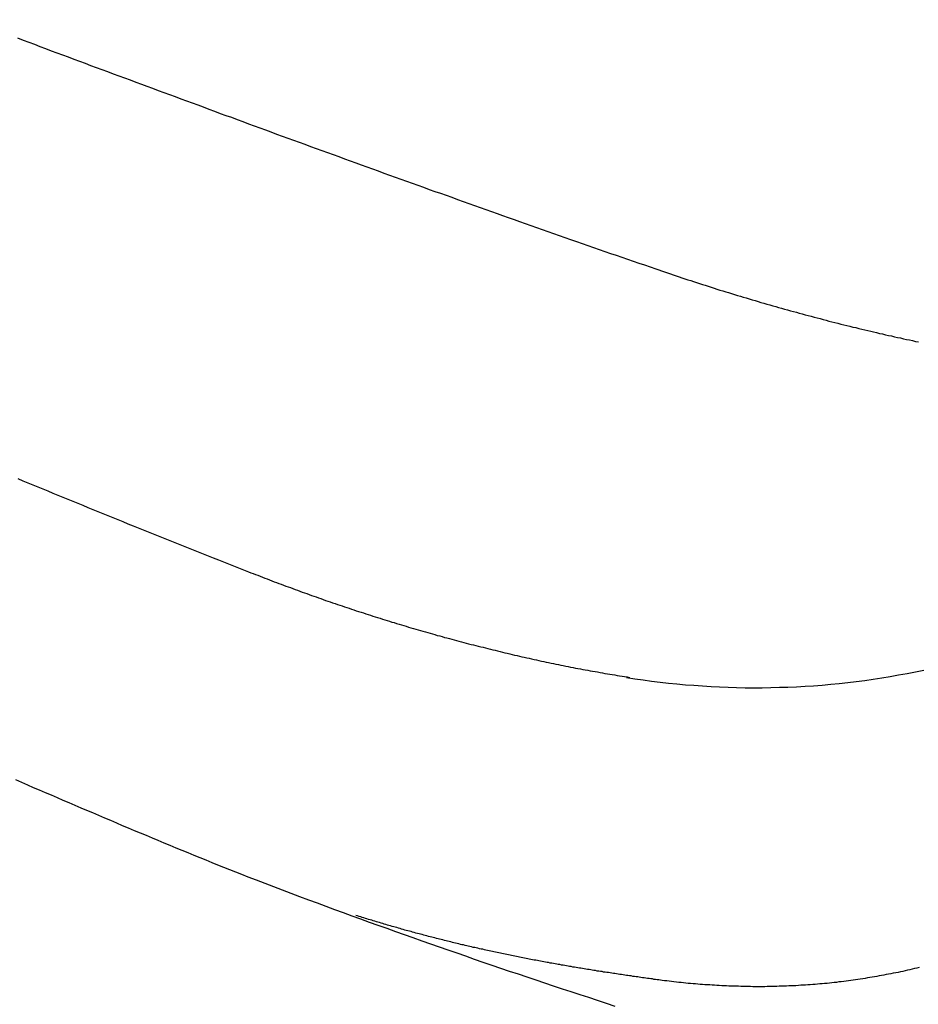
# Model space of a CAD drawing. Header units: millimetres. Extents: x -604189 to 881711, y -381903 to -7297.
# Tile 889 of 1056: x -558601 to -558556, y -165594 to -165544. Entities that reach past the tile are written whole.
import ezdxf

# ---------------------------------------------------------------- set-up
doc = ezdxf.new("R2010")
doc.units = ezdxf.units.MM
doc.header["$LTSCALE"] = 100
doc.linetypes.add('0.5_0.5', pattern=[1, 0.5, -0.5])
doc.linetypes.add('ACAD_ISO04W100', pattern=[30.5, 24, -3, 0.5, -3])
doc.layers.get('Defpoints').update_dxf_attribs({"color": 30})
doc.layers.add('OPIS', color=7, linetype='Continuous')
doc.layers.add('strop osie', color=80, linetype='ACAD_ISO04W100', lineweight=5)
doc.styles.get("Standard").update_dxf_attribs({"font": 'romans.shx', "width": 0.5})
doc.dimstyles.new('1 50', dxfattribs={"dimtxt": 150, "dimasz": 80, "dimexe": 1, "dimexo": 1, "dimgap": 20, "dimtad": 1, "dimdec": 0, "dimlfac": 0.1, "dimtxsty": 'Standard', "dimblk": 'ARCHTICK', "dimcen": 200, "dimclrd": 2, "dimadec": 1, "dimazin": 0, "dimtfac": 1, "dimtdec": 0, "dimtmove": 0, "dimatfit": 3, "dimldrblk": 'ARCHTICK', "dimfxl": 120, "dimfxlon": 1, "dimtfill": 1, "dimarcsym": 0})

# ---------------------------------------------------------------- blocks, each defined once
blk = doc.blocks.new('_ArchTick')
at = {"layer": 'strop osie', "color": 0, "const_width": 0.15}
blk.add_lwpolyline([(-0.5, -0.5), (0.5, 0.5)], dxfattribs=at)
blk = doc.blocks.new('*D3294')
at = {"layer": 'Defpoints', "color": 0, "linetype": 'ByBlock', "lineweight": 5, "transparency": 16777216}
for p in [(-595783.126, -159420.303), (-593748.924, -159420.303), (-552118.935, -179940.303)]:
    blk.add_point(p, dxfattribs=at)
at = {"layer": 'OPIS', "color": 0, "linetype": 'Continuous', "lineweight": -2, "transparency": 16777216}
for p, q in [((-595723.126, -159420.303), (-595784.126, -159420.303)), ((-595723.126, -179940.303), (-595784.126, -179940.303))]:
    blk.add_line(p, q, dxfattribs=at)
at = {"layer": 'OPIS', "color": 2, "lineweight": -2, "transparency": 16777216}
blk.add_line((-595783.126, -179940.303), (-595783.126, -159420.303), dxfattribs=at)
at = {"layer": 'OPIS', "color": 2, "linetype": 'ByBlock', "lineweight": -2, "transparency": 16777216, "xscale": 80, "yscale": 80, "zscale": 80}
for p, rotation in [((-595783.126, -159420.303), 90), ((-595783.126, -179940.303), 270)]:
    blk.add_blockref('_ArchTick', p, dxfattribs=dict(at, rotation=rotation))
at = {"layer": 'OPIS', "color": 0, "linetype": 'ByBlock', "lineweight": 13, "transparency": 16777216, "insert": (-595878.126, -169680.303), "char_height": 150, "attachment_point": 5, "rotation": 90, "bg_fill": 3, "box_fill_scale": 1.1, "bg_fill_color": 256, "bg_fill_true_color": 13158600, "bg_fill_transparency": 0}
blk.add_mtext('2052', dxfattribs=at)

msp = doc.modelspace()

# ---------------------------------------------------------------- hatches: boundary and pattern name
at = {"layer": 'OPIS', "linetype": 'ByBlock', "lineweight": 15}
h = msp.add_hatch(dxfattribs=at)
h.set_pattern_fill('ANSI37', color=0, scale=80, angle=45)
h.set_pattern_definition([(90, (-306927.96, 32475.8), (-254, 0), []), (180, (-306927.96, 32475.8), (-3e-14, -254), [])])
h.paths.add_polyline_path([(-559745.616, -168470.303), (-559845.616, -168470.303), (-559845.616, -168410.303), (-559745.616, -168410.303), (-559745.616, -168350.303), (-560845.616, -168350.303), (-560845.616, -168410.303), (-560745.616, -168410.303), (-560745.616, -168470.303, 0.267949), (-560295.616, -169249.726), (-560295.616, -169481.184, -0.414214), (-559952.679, -169824.121, -1), (-560638.553, -169824.121, -0.414214), (-560295.616, -169481.184), (-560295.616, -169249.726, -0.267949), (-560745.616, -168470.303), (-560845.616, -168470.303), (-560845.616, -168350.303), (-561118.924, -168350.303), (-561118.924, -172095.291), (-559553.922, -172095.29), (-559553.924, -168350.303), (-559745.616, -168350.303)])
h.paths.add_polyline_path([(-560989.238, -171970.288), (-560989.238, -171369.43), (-560514.238, -171369.43, -0.414232), (-560506.238, -171377.43), (-560506.238, -171961.436, -0.403374), (-560513.94, -171969.43), (-560989.238, -171969.43), (-560998.924, -171970.288)], flags=16)
h.paths.add_polyline_path([(-560569.238, -171447.43), (-560569.238, -171891.43, -0.414209), (-560619.237, -171941.43), (-560824.236, -171941.432, -0.414225), (-560874.238, -171891.432), (-560874.238, -171447.432, -0.414209), (-560824.238, -171397.432), (-560619.238, -171397.43, -0.414216)], flags=0)
h.paths.add_polyline_path([(-560754.738, -171692.272), (-560768.264, -171689.534), (-560778.52, -171674.091), (-560777.58, -171669.433), (-560791.338, -171669.433), (-560788.513, -171683.421), (-560780.618, -171695.311), (-560768.728, -171703.206), (-560754.738, -171706.031)], flags=0)
h.paths.add_polyline_path([(-560926.538, -171669.432), (-560944.038, -171669.432), (-560944.038, -171669.432), (-560938.912, -171681.806), (-560926.538, -171686.932)], flags=0)
h.paths.add_polyline_path([(-559553.926, -164304.92), (-559553.926, -164080.303), (-560998.924, -164080.303), (-560998.924, -164130.303), (-561051.758, -164130.303), (-561051.758, -164230.303), (-561112.409, -164230.303), (-561118.259, -165128.236), (-561111.758, -165130.303), (-561051.758, -165130.303), (-561051.758, -165230.303), (-560998.924, -165230.303), (-560998.924, -165930.303), (-560968.924, -165930.303), (-559691.758, -165930.303), (-559691.758, -166884.924, -0.259771), (-560368.468, -166480.303), (-560576.781, -166480.303, -0.694758), (-561118.924, -166682.141), (-561118.924, -167150.303), (-559553.924, -167150.303), (-559553.925, -165742.585, -0.501722), (-560517.887, -165023.753, -0.501722)])
h.paths.add_polyline_path([(-561051.758, -166930.303), (-561051.758, -167030.303), (-561111.758, -167030.303), (-561111.758, -166930.303)], flags=16)
h.paths.add_polyline_path([(-559553.926, -164304.92, 0.501722), (-560517.887, -165023.753, 0.501722), (-559553.925, -165742.585)], flags=17)
h.paths.add_polyline_path([(-559017.887, -165023.753, 0.331805), (-559553.926, -164304.92), (-559553.925, -165742.585, 0.331804)], flags=17)
h.paths.add_polyline_path([(-558393.92, -165930.303), (-559553.925, -165930.303), (-559553.924, -167030.303), (-558393.92, -167030.303)])
edge = h.paths.add_edge_path(flags=16)
edge.add_ellipse((-558869.257, -166529.058), major_axis=(0, 174.945), ratio=0.835608, start_angle=0, end_angle=180, ccw=False)
edge.add_line((-558869.023, -166354.089), (-558868.837, -166354.113))
edge.add_line((-558868.837, -166354.113), (-558551.758, -166354.113))
edge.add_ellipse((-558534.042, -166361.126), major_axis=(0, 22.068), ratio=0.905257, start_angle=0, end_angle=83.7318, ccw=False)
edge.add_line((-558534.042, -166339.058), (-558415.442, -166339.058))
edge.add_line((-558415.442, -166339.058), (-558415.442, -166719.058))
edge.add_line((-558415.442, -166719.058), (-558534.042, -166719.058))
edge.add_ellipse((-558534.042, -166696.99), major_axis=(0, 22.068), ratio=0.905257, start_angle=108.5291, end_angle=180, ccw=False)
edge.add_line((-558552.984, -166704.003), (-558869.257, -166704.003))
edge = h.paths.add_edge_path(flags=16)
edge.add_ellipse((-558655.149, -165473.071), major_axis=(119.577, 0), ratio=0.9754616, start_angle=134.53493, end_angle=225.46507, ccw=False)
edge.add_ellipse((-558571.362, -165553.094), major_axis=(-236.828, 0), ratio=0.9754616, start_angle=293.07706, end_angle=315.06459, ccw=False)
edge.add_ellipse((-558581.121, -165519.064), major_axis=(-200.962, 0), ratio=0.9754616, start_angle=268.86913, end_angle=294.41602, ccw=False)
edge.add_line((-558577.155, -165323.071), (-558434.725, -165323.071))
edge.add_line((-558434.725, -165323.071), (-558434.725, -165623.07))
edge.add_line((-558434.725, -165623.07), (-558577.155, -165623.07))
edge.add_ellipse((-558581.121, -165427.077), major_axis=(200.962, 0), ratio=0.9754616, start_angle=245.58398, end_angle=271.13087, ccw=False)
edge.add_ellipse((-558571.362, -165393.047), major_axis=(-236.828, 0), ratio=0.9754616, start_angle=404.93541, end_angle=426.92294, ccw=False)
h.paths.add_polyline_path([(-559691.758, -166075.303), (-560476.988, -166075.303, 0.131652), (-560368.468, -166480.303), (-559691.758, -166480.303)], flags=17)
h.paths.add_polyline_path([(-560476.988, -166075.303), (-559691.758, -166075.303), (-559691.758, -165930.303), (-560991.758, -165930.303), (-561051.758, -165930.303), (-561051.758, -166030.303), (-561118.924, -166030.303), (-561118.924, -166278.466, -0.694758), (-560576.781, -166480.303), (-560368.468, -166480.303, -0.131652)], flags=17)
h.paths.add_polyline_path([(-571773.92, -161590.543), (-574108.188, -161590.543), (-574098.917, -166615.286), (-571773.92, -166615.284)])
h.paths.add_polyline_path([(-559933.216, -164919.201), (-558639.203, -164919.201), (-558639.203, -164793.34), (-559933.216, -164793.34)], flags=25)
h.paths.add_polyline_path([(-560038.72, -166687.588), (-559732.99, -166687.588), (-559732.99, -166284.59), (-560038.72, -166284.59)], flags=25)
h.paths.add_polyline_path([(-559928.871, -165007.1), (-559413.75, -165007.1), (-559413.75, -164907.76), (-559928.871, -164907.76)], flags=9)
h.paths.add_polyline_path([(-559933.216, -164919.201), (-558639.203, -164919.201), (-558639.203, -164793.34), (-559933.216, -164793.34)], flags=25)
h.paths.add_polyline_path([(-560330.859, -165014.578), (-559994.182, -165014.578), (-559994.182, -164899.195), (-560330.859, -164899.195)], flags=24)
h.paths.add_polyline_path([(-560290.204, -164902.837), (-560108.354, -164902.837), (-560108.354, -164804.807), (-560290.204, -164804.807)], flags=24)
h.paths.add_polyline_path([(-560498.866, -166997.342), (-559983.744, -166997.342), (-559983.744, -166898.002), (-560498.866, -166898.002)], flags=24)
h.paths.add_polyline_path([(-560498.79, -166887.342), (-559655.724, -166887.342), (-559655.724, -166788.002), (-560498.79, -166788.002)], flags=24)
h.paths.add_polyline_path([(-560900.853, -167004.82), (-560564.177, -167004.82), (-560564.177, -166889.437), (-560900.853, -166889.437)], flags=24)
h.paths.add_polyline_path([(-560860.199, -166893.079), (-560678.349, -166893.079), (-560678.349, -166795.049), (-560860.199, -166795.049)], flags=24)
h.paths.add_polyline_path([(-560525.168, -170610.564), (-560010.047, -170610.564), (-560010.047, -170511.224), (-560525.168, -170511.224)], flags=24)
h.paths.add_polyline_path([(-560529.513, -170522.665), (-559444.307, -170522.665), (-559444.307, -170396.804), (-560529.513, -170396.804)], flags=9)
h.paths.add_polyline_path([(-560927.156, -170618.042), (-560590.479, -170618.042), (-560590.479, -170502.659), (-560927.156, -170502.659)], flags=24)
h.paths.add_polyline_path([(-560886.501, -170506.301), (-560704.651, -170506.301), (-560704.651, -170408.271), (-560886.501, -170408.271)], flags=24)
h.paths.add_polyline_path([(-560065.3, -168940.358), (-560065.3, -168600.658), (-560513.076, -168600.658), (-560513.076, -168940.358)], flags=24)
h.paths.add_polyline_path([(-559111.526, -164087.386), (-558760.99, -164087.386), (-558760.815, -164093.192), (-558760.644, -164098.997), (-558760.476, -164104.803), (-558760.311, -164110.608), (-558760.15, -164116.414), (-558759.991, -164122.22), (-558759.835, -164128.025), (-558759.683, -164133.831), (-558759.534, -164139.637), (-558759.387, -164145.443), (-558759.244, -164151.25), (-558759.104, -164157.056), (-558758.967, -164162.862), (-558758.833, -164168.669), (-558758.702, -164174.475), (-558758.575, -164180.282), (-558758.45, -164186.088), (-558758.328, -164191.895), (-558758.21, -164197.701), (-558758.094, -164203.508), (-558757.982, -164209.315), (-558757.872, -164215.122), (-558757.766, -164220.929), (-558757.663, -164226.736), (-558757.563, -164232.543), (-558757.465, -164238.35), (-558757.371, -164244.157), (-558757.28, -164249.965), (-558757.192, -164255.772), (-558757.107, -164261.579), (-558757.025, -164267.387), (-558756.946, -164273.194), (-558756.87, -164279.001), (-558756.797, -164284.809), (-558756.728, -164290.616), (-558756.661, -164296.424), (-558756.598, -164302.232), (-558756.538, -164308.039), (-558756.482, -164313.847), (-558756.428, -164319.654), (-558756.378, -164325.462), (-558756.332, -164331.27), (-558756.288, -164337.078), (-558756.248, -164342.885), (-558756.212, -164348.693), (-558756.178, -164354.501), (-558756.147, -164360.309), (-558756.118, -164366.117), (-558756.091, -164371.925), (-558756.066, -164377.733), (-558756.042, -164383.541), (-558756.02, -164389.348), (-558756.004, -164395.156), (-558755.999, -164400.964), (-558756.007, -164406.772), (-558756.031, -164412.58), (-558756.073, -164418.388), (-558756.132, -164424.195), (-558756.21, -164430.003), (-558756.308, -164435.81), (-558756.425, -164441.617), (-558756.562, -164447.423), (-558756.72, -164453.229), (-558756.898, -164459.034), (-558757.098, -164464.838), (-558757.32, -164470.642), (-558757.565, -164476.445), (-558757.837, -164482.247), (-558758.138, -164488.047), (-558758.47, -164493.845), (-558758.837, -164499.642), (-558759.241, -164505.435), (-558759.684, -164511.226), (-558760.175, -164517.014), (-558760.725, -164522.795), (-558761.35, -164528.569), (-558762.06, -164534.333), (-558762.874, -164540.084), (-558763.809, -164545.816), (-558764.883, -164551.524), (-558766.116, -164557.201), (-558767.538, -164562.832), (-558769.177, -164568.402), (-558771.062, -164573.894), (-558773.233, -164579.28), (-558775.735, -164584.521), (-558778.61, -164589.566), (-558781.897, -164594.354), (-558785.628, -164598.798), (-558789.808, -164602.827), (-558794.374, -164606.413), (-558799.255, -164609.556), (-558804.382, -164612.284), (-558809.694, -164614.629), (-558815.143, -164616.63), (-558820.694, -164618.326), (-558826.325, -164619.753), (-558832.011, -164620.95), (-558837.732, -164621.95), (-558843.479, -164622.786), (-558849.244, -164623.49), (-558855.021, -164624.092), (-558860.805, -164624.612), (-558866.595, -164625.056), (-558872.391, -164625.431), (-558878.19, -164625.744), (-558883.993, -164625.999), (-558889.798, -164626.204), (-558895.604, -164626.363), (-558901.411, -164626.484), (-558907.218, -164626.57), (-558913.026, -164626.629), (-558918.834, -164626.664), (-558924.642, -164626.683), (-558930.45, -164626.69), (-558936.258, -164626.691), (-558941.521, -164626.69), (-558946.785, -164626.685), (-558952.048, -164626.672), (-558957.312, -164626.645), (-558962.575, -164626.602), (-558967.838, -164626.537), (-558973.1, -164626.447), (-558978.362, -164626.327), (-558983.623, -164626.174), (-558988.883, -164625.983), (-558994.142, -164625.75), (-558999.398, -164625.47), (-559004.651, -164625.141), (-559009.9, -164624.756), (-559015.145, -164624.311), (-559020.383, -164623.802), (-559025.614, -164623.22), (-559030.834, -164622.543), (-559036.037, -164621.747), (-559041.216, -164620.812), (-559046.364, -164619.713), (-559051.466, -164618.424), (-559056.508, -164616.915), (-559061.47, -164615.16), (-559066.326, -164613.131), (-559071.043, -164610.799), (-559075.583, -164608.137), (-559079.894, -164605.121), (-559083.925, -164601.738), (-559087.622, -164597.995), (-559090.945, -164593.918), (-559093.905, -164589.566), (-559096.527, -164585.003), (-559098.839, -164580.275), (-559100.873, -164575.422), (-559102.662, -164570.472), (-559104.238, -164565.45), (-559105.625, -164560.373), (-559106.843, -164555.253), (-559107.915, -164550.1), (-559108.86, -164544.923), (-559109.695, -164539.726), (-559110.431, -164534.514), (-559111.082, -164529.291), (-559111.66, -164524.059), (-559112.176, -164518.821), (-559112.639, -164513.578), (-559113.058, -164508.331), (-559113.442, -164503.082), (-559113.794, -164497.83), (-559114.116, -164492.577), (-559114.412, -164487.322), (-559114.682, -164482.065), (-559114.93, -164476.808), (-559115.157, -164471.549), (-559115.363, -164466.29), (-559115.551, -164461.03), (-559115.72, -164455.769), (-559115.872, -164450.508), (-559116.007, -164445.246), (-559116.125, -164439.984), (-559116.227, -164434.721), (-559116.313, -164429.459), (-559116.383, -164424.196), (-559116.438, -164418.933), (-559116.477, -164413.669), (-559116.503, -164408.406), (-559116.515, -164403.142), (-559116.515, -164397.879), (-559116.505, -164392.616), (-559116.488, -164387.352), (-559116.467, -164382.089), (-559116.445, -164376.825), (-559116.422, -164371.562), (-559116.398, -164366.299), (-559116.372, -164361.035), (-559116.344, -164355.772), (-559116.314, -164350.508), (-559116.282, -164345.245), (-559116.247, -164339.982), (-559116.21, -164334.718), (-559116.169, -164329.455), (-559116.126, -164324.192), (-559116.08, -164318.929), (-559116.032, -164313.665), (-559115.98, -164308.402), (-559115.926, -164303.139), (-559115.87, -164297.876), (-559115.811, -164292.613), (-559115.749, -164287.35), (-559115.684, -164282.087), (-559115.617, -164276.824), (-559115.547, -164271.561), (-559115.475, -164266.298), (-559115.4, -164261.035), (-559115.323, -164255.772), (-559115.244, -164250.509), (-559115.161, -164245.246), (-559115.077, -164239.984), (-559114.99, -164234.721), (-559114.9, -164229.458), (-559114.808, -164224.196), (-559114.713, -164218.933), (-559114.616, -164213.67), (-559114.517, -164208.408), (-559114.415, -164203.145), (-559114.31, -164197.883), (-559114.203, -164192.621), (-559114.093, -164187.358), (-559113.981, -164182.096), (-559113.866, -164176.834), (-559113.749, -164171.572), (-559113.629, -164166.31), (-559113.506, -164161.048), (-559113.382, -164155.786), (-559113.254, -164150.524), (-559113.124, -164145.262), (-559112.991, -164140), (-559112.856, -164134.739), (-559112.719, -164129.477), (-559112.578, -164124.215), (-559112.436, -164118.954), (-559112.29, -164113.692), (-559112.142, -164108.431), (-559111.992, -164103.17), (-559111.839, -164097.908), (-559111.684, -164092.647)])
edge = h.paths.add_edge_path()
edge.add_line((-558393.92, -164080.303), (-559553.926, -164080.303))
edge.add_line((-559553.926, -164080.303), (-559553.926, -164304.92))
edge.add_arc((-559767.887, -165023.753), 750, 0, 73.424314, ccw=False)
edge.add_arc((-559767.887, -165023.753), 750, -73.424255, 0, ccw=False)
edge.add_line((-559553.925, -165742.585), (-559553.925, -165830.303))
edge.add_line((-559553.925, -165830.303), (-558393.92, -165830.303))
edge.add_line((-558393.92, -165830.303), (-558393.92, -164080.303))

# ---------------------------------------------------------------- next in the draw order: dimensions: what is measured, and where the dimension line sits
at = {"layer": 'OPIS', "color": 0, "linetype": 'ByBlock', "lineweight": 13}
dim = msp.add_linear_dim(base=(-595783.126, -159420.303), p1=(-552118.935, -179940.303), p2=(-593748.924, -159420.303), angle=90, dimstyle='1 50', override={"dimtmove": 1, "dimfxl": 60, "dimarcsym": 1}, dxfattribs=at)
dim.commit()
dim.dimension.update_dxf_attribs({"geometry": '*D3294', "text_midpoint": (-595878.126, -169680.303)})

# ---------------------------------------------------------------- next in the draw order: hatches: boundary and pattern name
at = {"layer": 'OPIS', "linetype": '0.5_0.5', "lineweight": 13}
h = msp.add_hatch(dxfattribs=at)
h.set_pattern_fill('ANSI37', color=0, scale=130)
h.set_pattern_definition([(45, (-597218.54, 256668.8), (-291.85832, 291.85832), []), (135, (-597218.54, 256668.8), (-291.85832, -291.85832), [])])
edge = h.paths.add_edge_path(flags=16)
edge.add_line((-570958.916, -168985.281), (-571058.916, -168985.281))
edge.add_line((-571058.916, -168985.281), (-572598.916, -168985.281))
edge.add_line((-572598.916, -168985.281), (-572598.915, -170470.3))
edge.add_line((-572598.915, -170470.3), (-570825.763, -170470.3))
edge.add_arc((-570508.916, -170339.099), 342.937, 180, 202.49364, ccw=False)
edge.add_arc((-570508.916, -170339.099), 342.937, 90, 180, ccw=False)
edge.add_line((-570508.916, -169996.163), (-570508.916, -169764.704))
edge.add_arc((-570058.916, -168985.281), 900, 180, 240, ccw=False)
edge = h.paths.add_edge_path(flags=17)
edge.add_line((-569358.915, -170085.281), (-569358.916, -168985.281))
edge.add_line((-569358.916, -168985.281), (-569358.917, -168985.281))
edge.add_line((-569358.917, -168985.281), (-569958.916, -168985.281))
edge.add_line((-569958.916, -168985.281), (-570058.916, -168985.281))
edge.add_line((-570058.916, -168985.281), (-570058.916, -168925.281))
edge.add_line((-570058.916, -168925.281), (-569958.916, -168925.281))
edge.add_line((-569958.916, -168925.281), (-569958.916, -168865.281))
edge.add_line((-569958.916, -168865.281), (-569358.916, -168865.281))
edge.add_line((-569358.916, -168865.281), (-569358.917, -166865.281))
edge.add_line((-569358.917, -166865.281), (-574098.917, -166865.286))
edge.add_line((-574098.917, -166865.286), (-574098.914, -171970.3))
edge.add_line((-574098.914, -171970.3), (-572608.913, -171970.3))
edge.add_line((-572608.913, -171970.3), (-571504.913, -170590.3))
edge.add_line((-571504.913, -170590.3), (-572718.915, -170590.3))
edge.add_line((-572718.915, -170590.3), (-572718.916, -168865.281))
edge.add_line((-572718.916, -168865.281), (-571058.916, -168865.281))
edge.add_line((-571058.916, -168865.281), (-571058.916, -168925.281))
edge.add_line((-571058.916, -168925.281), (-570958.916, -168925.281))
edge.add_line((-570958.916, -168925.281), (-570958.916, -168985.281))
edge.add_arc((-570058.916, -168985.281), 900, 180, 240)
edge.add_line((-570508.916, -169764.704), (-570508.916, -169996.163))
edge.add_arc((-570508.916, -170339.099), 342.937, 0, 90, ccw=False)
edge.add_arc((-570508.916, -170339.099), 342.937, 208.97989, 360, ccw=False)
edge.add_line((-570808.913, -170505.253), (-570808.913, -171171.086))
edge.add_arc((-570808.913, -171220.3), 49.214, 0, 90, ccw=False)
edge.add_arc((-570808.913, -171220.3), 49.214, 270, 360, ccw=False)
edge.add_line((-570808.913, -171269.514), (-570808.913, -171970.3))
edge.add_line((-570808.913, -171970.3), (-569358.914, -171970.3))
edge.add_line((-569358.914, -171970.3), (-569358.915, -170085.281))
h.paths.add_polyline_path([(-561118.924, -159870.303), (-590334.655, -159870.303), (-590334.655, -161470.303), (-562318.924, -161470.303), (-562318.924, -172095.292), (-561118.924, -172095.291), (-561118.924, -168350.303), (-552073.919, -168350.303), (-552073.92, -167150.303), (-561118.924, -167150.303)])
h.paths.add_polyline_path([(-572856.927, -169813.68), (-569451.07, -169813.68), (-569451.07, -169408.68), (-572856.927, -169408.68)], flags=16)

# ---------------------------------------------------------------- next in the draw order: linework, layer by layer
at = {"color": 0}
for points in [[(-558600.88, -165545.185, 0), (-558600.597, -165545.295, 0), (-558600.314, -165545.395, 0), (-558600.031, -165545.505, 0), (-558599.748, -165545.615, 0), (-558599.466, -165545.715, 0), (-558599.183, -165545.825, 0), (-558598.9, -165545.925, 0), (-558598.617, -165546.035, 0), (-558598.334, -165546.135, 0), (-558598.051, -165546.245, 0), (-558597.768, -165546.355, 0), (-558597.485, -165546.455, 0), (-558597.202, -165546.565, 0), (-558596.919, -165546.665, 0), (-558596.636, -165546.775, 0), (-558596.353, -165546.875, 0), (-558596.07, -165546.985, 0), (-558595.787, -165547.085, 0), (-558595.504, -165547.195, 0), (-558595.221, -165547.295, 0), (-558594.938, -165547.405, 0), (-558594.654, -165547.505, 0), (-558594.371, -165547.615, 0), (-558594.088, -165547.715, 0), (-558593.805, -165547.825, 0), (-558593.522, -165547.925, 0), (-558593.238, -165548.035, 0), (-558592.955, -165548.135, 0), (-558592.672, -165548.245, 0), (-558592.389, -165548.345, 0), (-558592.105, -165548.445, 0), (-558591.822, -165548.555, 0), (-558591.539, -165548.655, 0), (-558591.255, -165548.765, 0), (-558590.972, -165548.865, 0), (-558590.688, -165548.975, 0), (-558590.405, -165549.075, 0), (-558590.121, -165549.175, 0), (-558589.838, -165549.285, 0), (-558589.555, -165549.385, 0), (-558589.271, -165549.495, 0), (-558588.988, -165549.595, 0), (-558588.704, -165549.695, 0), (-558588.42, -165549.805, 0), (-558588.137, -165549.905, 0), (-558587.853, -165550.015, 0), (-558587.57, -165550.115, 0), (-558587.286, -165550.215, 0), (-558587.002, -165550.325, 0), (-558586.719, -165550.425, 0), (-558586.435, -165550.525, 0), (-558586.151, -165550.635, 0), (-558585.868, -165550.735, 0), (-558585.584, -165550.835, 0), (-558585.3, -165550.945, 0), (-558585.016, -165551.045, 0), (-558584.732, -165551.145, 0), (-558584.449, -165551.255, 0), (-558584.165, -165551.355, 0), (-558583.881, -165551.455, 0), (-558583.597, -165551.555, 0), (-558583.313, -165551.665, 0), (-558583.029, -165551.765, 0), (-558582.745, -165551.865, 0), (-558582.461, -165551.975, 0), (-558582.177, -165552.075, 0), (-558581.893, -165552.175, 0), (-558581.609, -165552.275, 0), (-558581.325, -165552.385, 0), (-558581.041, -165552.485, 0), (-558580.757, -165552.585, 0), (-558580.473, -165552.685, 0), (-558580.189, -165552.795, 0), (-558579.905, -165552.895, 0), (-558579.621, -165552.995, 0), (-558579.336, -165553.095, 0), (-558579.052, -165553.195, 0), (-558578.768, -165553.305, 0), (-558578.484, -165553.405, 0), (-558578.199, -165553.505, 0), (-558577.915, -165553.605, 0), (-558577.63, -165553.705, 0), (-558577.346, -165553.805, 0), (-558577.062, -165553.905, 0), (-558576.777, -165554.015, 0), (-558576.493, -165554.115, 0), (-558576.208, -165554.215, 0), (-558575.923, -165554.315, 0), (-558575.639, -165554.415, 0), (-558575.354, -165554.515, 0), (-558575.069, -165554.615, 0), (-558574.785, -165554.715, 0), (-558574.5, -165554.815, 0), (-558574.215, -165554.915, 0), (-558573.93, -165555.015, 0), (-558573.645, -165555.115, 0), (-558573.36, -165555.215, 0), (-558573.075, -165555.315, 0), (-558572.79, -165555.415, 0), (-558572.505, -165555.515, 0), (-558572.22, -165555.615, 0), (-558571.934, -165555.715, 0), (-558571.649, -165555.815, 0), (-558571.364, -165555.915, 0), (-558571.078, -165556.015, 0), (-558570.793, -165556.105, 0), (-558570.508, -165556.205, 0), (-558570.222, -165556.305, 0), (-558569.936, -165556.405, 0), (-558569.651, -165556.505, 0), (-558569.365, -165556.595, 0), (-558569.079, -165556.695, 0), (-558568.793, -165556.795, 0)], [(-558568.793, -165556.795, 0), (-558568.648, -165556.845, 0), (-558568.502, -165556.895, 0), (-558568.357, -165556.945, 0), (-558568.211, -165556.995, 0), (-558568.065, -165557.045, 0), (-558567.919, -165557.095, 0), (-558567.773, -165557.135, 0), (-558567.627, -165557.185, 0), (-558567.481, -165557.235, 0), (-558567.335, -165557.285, 0), (-558567.189, -165557.335, 0), (-558567.043, -165557.385, 0), (-558566.896, -165557.425, 0), (-558566.75, -165557.475, 0), (-558566.603, -165557.525, 0), (-558566.457, -165557.575, 0), (-558566.31, -165557.615, 0), (-558566.163, -165557.665, 0), (-558566.017, -165557.715, 0), (-558565.87, -165557.755, 0), (-558565.723, -165557.805, 0), (-558565.576, -165557.855, 0), (-558565.429, -165557.895, 0), (-558565.282, -165557.945, 0), (-558565.135, -165557.985, 0), (-558564.987, -165558.035, 0), (-558564.84, -165558.075, 0), (-558564.693, -165558.125, 0), (-558564.545, -165558.165, 0), (-558564.398, -165558.215, 0), (-558564.25, -165558.255, 0), (-558564.102, -165558.305, 0), (-558563.955, -165558.345, 0), (-558563.807, -165558.385, 0), (-558563.659, -165558.435, 0), (-558563.511, -165558.475, 0), (-558563.363, -165558.515, 0), (-558563.215, -165558.565, 0), (-558563.067, -165558.605, 0), (-558562.919, -165558.645, 0), (-558562.77, -165558.685, 0), (-558562.622, -165558.735, 0), (-558562.474, -165558.775, 0), (-558562.325, -165558.815, 0), (-558562.177, -165558.855, 0), (-558562.028, -165558.895, 0), (-558561.88, -165558.935, 0), (-558561.731, -165558.975, 0), (-558561.582, -165559.015, 0), (-558561.434, -165559.055, 0), (-558561.285, -165559.095, 0), (-558561.136, -165559.135, 0), (-558560.987, -165559.175, 0), (-558560.838, -165559.215, 0), (-558560.689, -165559.255, 0), (-558560.54, -165559.295, 0), (-558560.391, -165559.335, 0), (-558560.241, -165559.375, 0), (-558560.092, -165559.415, 0), (-558559.943, -165559.455, 0), (-558559.793, -165559.485, 0), (-558559.644, -165559.525, 0), (-558559.494, -165559.565, 0), (-558559.345, -165559.605, 0), (-558559.195, -165559.635, 0), (-558559.046, -165559.675, 0), (-558558.896, -165559.715, 0), (-558558.746, -165559.745, 0), (-558558.596, -165559.785, 0), (-558558.446, -165559.825, 0), (-558558.296, -165559.855, 0), (-558558.146, -165559.895, 0), (-558557.996, -165559.925, 0), (-558557.846, -165559.965, 0), (-558557.696, -165559.995, 0), (-558557.546, -165560.035, 0), (-558557.396, -165560.065, 0), (-558557.246, -165560.105, 0), (-558557.095, -165560.135, 0), (-558556.945, -165560.165, 0), (-558556.794, -165560.205, 0), (-558556.644, -165560.235, 0), (-558556.493, -165560.265, 0), (-558556.343, -165560.305, 0), (-558556.192, -165560.335, 0), (-558556.042, -165560.365, 0), (-558555.891, -165560.395, 0), (-558555.74, -165560.435, 0), (-558555.589, -165560.465, 0)], [(-558600.858, -165567.335, 0), (-558600.607, -165567.445, 0), (-558600.356, -165567.545, 0), (-558600.105, -165567.645, 0), (-558599.853, -165567.755, 0), (-558599.602, -165567.855, 0), (-558599.351, -165567.955, 0), (-558599.099, -165568.065, 0), (-558598.848, -165568.165, 0), (-558598.597, -165568.265, 0), (-558598.345, -165568.375, 0), (-558598.094, -165568.475, 0), (-558597.842, -165568.575, 0), (-558597.59, -165568.675, 0), (-558597.339, -165568.785, 0), (-558597.087, -165568.885, 0), (-558596.836, -165568.985, 0), (-558596.584, -165569.085, 0), (-558596.332, -165569.195, 0), (-558596.08, -165569.295, 0), (-558595.829, -165569.395, 0), (-558595.577, -165569.495, 0), (-558595.325, -165569.605, 0), (-558595.073, -165569.705, 0), (-558594.821, -165569.805, 0), (-558594.569, -165569.905, 0), (-558594.317, -165570.005, 0), (-558594.065, -165570.105, 0), (-558593.813, -165570.215, 0), (-558593.561, -165570.315, 0), (-558593.308, -165570.415, 0), (-558593.056, -165570.515, 0), (-558592.804, -165570.615, 0), (-558592.551, -165570.715, 0), (-558592.299, -165570.815, 0), (-558592.046, -165570.915, 0), (-558591.794, -165571.015, 0), (-558591.541, -165571.115, 0), (-558591.289, -165571.215, 0), (-558591.036, -165571.315, 0), (-558590.783, -165571.415, 0), (-558590.53, -165571.515, 0), (-558590.277, -165571.615, 0), (-558590.025, -165571.715, 0), (-558589.772, -165571.815, 0), (-558589.518, -165571.915, 0), (-558589.265, -165572.015, 0)], [(-558589.265, -165572.015, 0), (-558589.149, -165572.065, 0), (-558589.032, -165572.105, 0), (-558588.916, -165572.155, 0), (-558588.799, -165572.195, 0), (-558588.683, -165572.245, 0), (-558588.566, -165572.285, 0), (-558588.449, -165572.335, 0), (-558588.332, -165572.375, 0), (-558588.215, -165572.425, 0), (-558588.098, -165572.465, 0), (-558587.981, -165572.515, 0), (-558587.864, -165572.555, 0), (-558587.747, -165572.605, 0), (-558587.63, -165572.645, 0), (-558587.513, -165572.685, 0), (-558587.396, -165572.735, 0), (-558587.278, -165572.775, 0), (-558587.161, -165572.815, 0), (-558587.043, -165572.865, 0), (-558586.926, -165572.905, 0), (-558586.808, -165572.945, 0), (-558586.691, -165572.995, 0), (-558586.573, -165573.035, 0), (-558586.455, -165573.075, 0), (-558586.337, -165573.115, 0), (-558586.219, -165573.165, 0), (-558586.101, -165573.205, 0), (-558585.983, -165573.245, 0), (-558585.865, -165573.285, 0), (-558585.747, -165573.325, 0), (-558585.629, -165573.365, 0), (-558585.511, -165573.415, 0), (-558585.393, -165573.455, 0), (-558585.274, -165573.495, 0), (-558585.156, -165573.535, 0), (-558585.038, -165573.575, 0), (-558584.919, -165573.615, 0), (-558584.801, -165573.655, 0), (-558584.682, -165573.695, 0), (-558584.563, -165573.735, 0), (-558584.445, -165573.775, 0), (-558584.326, -165573.815, 0), (-558584.207, -165573.855, 0), (-558584.088, -165573.895, 0), (-558583.97, -165573.935, 0), (-558583.851, -165573.975, 0), (-558583.732, -165574.015, 0), (-558583.613, -165574.055, 0), (-558583.493, -165574.085, 0), (-558583.374, -165574.125, 0), (-558583.255, -165574.165, 0), (-558583.136, -165574.205, 0), (-558583.017, -165574.245, 0), (-558582.897, -165574.285, 0), (-558582.778, -165574.315, 0), (-558582.658, -165574.355, 0), (-558582.539, -165574.395, 0), (-558582.419, -165574.435, 0), (-558582.3, -165574.465, 0), (-558582.18, -165574.505, 0), (-558582.06, -165574.545, 0), (-558581.941, -165574.575, 0), (-558581.821, -165574.615, 0), (-558581.701, -165574.655, 0), (-558581.581, -165574.685, 0), (-558581.461, -165574.725, 0), (-558581.341, -165574.755, 0), (-558581.221, -165574.795, 0), (-558581.101, -165574.835, 0), (-558580.981, -165574.865, 0), (-558580.86, -165574.905, 0), (-558580.74, -165574.935, 0), (-558580.62, -165574.975, 0), (-558580.5, -165575.005, 0), (-558580.379, -165575.035, 0), (-558580.259, -165575.075, 0), (-558580.138, -165575.105, 0), (-558580.018, -165575.145, 0), (-558579.897, -165575.175, 0), (-558579.777, -165575.215, 0), (-558579.656, -165575.245, 0), (-558579.535, -165575.275, 0), (-558579.414, -165575.315, 0), (-558579.294, -165575.345, 0), (-558579.173, -165575.375, 0), (-558579.052, -165575.405, 0), (-558578.931, -165575.445, 0), (-558578.81, -165575.475, 0), (-558578.689, -165575.505, 0), (-558578.568, -165575.535, 0), (-558578.447, -165575.575, 0), (-558578.325, -165575.605, 0), (-558578.204, -165575.635, 0), (-558578.083, -165575.665, 0), (-558577.962, -165575.695, 0), (-558577.84, -165575.725, 0), (-558577.719, -165575.755, 0), (-558577.597, -165575.785, 0), (-558577.476, -165575.815, 0), (-558577.354, -165575.845, 0), (-558577.233, -165575.875, 0), (-558577.111, -165575.905, 0), (-558576.99, -165575.935, 0), (-558576.868, -165575.965, 0), (-558576.746, -165575.995, 0), (-558576.625, -165576.025, 0), (-558576.503, -165576.055, 0), (-558576.381, -165576.085, 0), (-558576.259, -165576.115, 0), (-558576.137, -165576.145, 0), (-558576.015, -165576.175, 0), (-558575.893, -165576.205, 0), (-558575.771, -165576.225, 0), (-558575.649, -165576.255, 0), (-558575.527, -165576.285, 0), (-558575.405, -165576.315, 0), (-558575.283, -165576.335, 0), (-558575.16, -165576.365, 0), (-558575.038, -165576.395, 0), (-558574.916, -165576.425, 0), (-558574.793, -165576.445, 0), (-558574.671, -165576.475, 0), (-558574.549, -165576.505, 0), (-558574.426, -165576.525, 0), (-558574.304, -165576.555, 0), (-558574.181, -165576.575, 0), (-558574.059, -165576.605, 0), (-558573.936, -165576.625, 0), (-558573.813, -165576.655, 0), (-558573.691, -165576.685, 0), (-558573.568, -165576.705, 0), (-558573.445, -165576.725, 0), (-558573.322, -165576.755, 0), (-558573.2, -165576.775, 0), (-558573.077, -165576.805, 0), (-558572.954, -165576.825, 0), (-558572.831, -165576.855, 0), (-558572.708, -165576.875, 0), (-558572.585, -165576.895, 0), (-558572.462, -165576.925, 0), (-558572.339, -165576.945, 0), (-558572.216, -165576.965, 0), (-558572.093, -165576.995, 0), (-558571.97, -165577.015, 0), (-558571.847, -165577.035, 0), (-558571.723, -165577.055, 0), (-558571.6, -165577.075, 0), (-558571.477, -165577.105, 0), (-558571.354, -165577.125, 0), (-558571.23, -165577.145, 0), (-558571.107, -165577.165, 0), (-558570.984, -165577.185, 0), (-558570.86, -165577.205, 0), (-558570.737, -165577.225, 0), (-558570.613, -165577.245, 0), (-558570.49, -165577.265, 0), (-558570.366, -165577.285, 0), (-558570.243, -165577.305, 0), (-558570.119, -165577.325, 0)], [(-558570.274, -165577.325, 0), (-558569.853, -165577.395, 0), (-558569.43, -165577.455, 0), (-558569.007, -165577.515, 0), (-558568.582, -165577.565, 0), (-558568.157, -165577.615, 0), (-558567.731, -165577.655, 0), (-558567.305, -165577.695, 0), (-558566.877, -165577.725, 0), (-558566.45, -165577.755, 0), (-558566.021, -165577.785, 0), (-558565.593, -165577.805, 0), (-558565.163, -165577.825, 0), (-558564.734, -165577.835, 0), (-558564.304, -165577.845, 0), (-558563.874, -165577.845, 0), (-558563.444, -165577.845, 0), (-558563.014, -165577.835, 0), (-558562.584, -165577.825, 0), (-558562.154, -165577.815, 0), (-558561.724, -165577.795, 0), (-558561.294, -165577.775, 0), (-558560.864, -165577.745, 0), (-558560.434, -165577.715, 0), (-558560.005, -165577.675, 0), (-558559.577, -165577.635, 0), (-558559.148, -165577.585, 0), (-558558.721, -165577.535, 0), (-558558.293, -165577.475, 0), (-558557.867, -165577.415, 0), (-558557.441, -165577.355, 0), (-558557.016, -165577.285, 0), (-558556.592, -165577.205, 0), (-558556.168, -165577.125, 0), (-558555.746, -165577.045, 0), (-558555.324, -165576.955, 0)], [(-558600.979, -165582.465, 0), (-558600.681, -165582.595, 0), (-558600.383, -165582.725, 0), (-558600.085, -165582.855, 0), (-558599.787, -165582.975, 0), (-558599.489, -165583.105, 0), (-558599.19, -165583.235, 0), (-558598.892, -165583.365, 0), (-558598.594, -165583.495, 0), (-558598.296, -165583.615, 0), (-558597.998, -165583.745, 0), (-558597.7, -165583.875, 0), (-558597.402, -165584.005, 0), (-558597.103, -165584.125, 0), (-558596.805, -165584.255, 0), (-558596.507, -165584.385, 0), (-558596.209, -165584.505, 0), (-558595.91, -165584.635, 0), (-558595.612, -165584.765, 0), (-558595.313, -165584.885, 0), (-558595.014, -165585.015, 0), (-558594.716, -165585.145, 0), (-558594.417, -165585.265, 0), (-558594.118, -165585.395, 0), (-558593.819, -165585.515, 0), (-558593.519, -165585.645, 0), (-558593.22, -165585.765, 0), (-558592.92, -165585.895, 0), (-558592.621, -165586.015, 0), (-558592.321, -165586.135, 0), (-558592.02, -165586.265, 0), (-558591.72, -165586.385, 0), (-558591.42, -165586.505, 0), (-558591.119, -165586.625, 0), (-558590.818, -165586.745, 0), (-558590.517, -165586.865, 0), (-558590.215, -165586.985, 0), (-558589.914, -165587.105, 0), (-558589.612, -165587.225, 0), (-558589.309, -165587.345, 0)], [(-558589.309, -165587.345, 0), (-558588.875, -165587.505, 0), (-558588.44, -165587.675, 0), (-558588.004, -165587.845, 0), (-558587.569, -165588.005, 0), (-558587.133, -165588.175, 0), (-558586.697, -165588.335, 0), (-558586.26, -165588.505, 0), (-558585.823, -165588.665, 0), (-558585.386, -165588.825, 0), (-558584.949, -165588.985, 0), (-558584.512, -165589.145, 0), (-558584.074, -165589.305, 0), (-558583.636, -165589.465, 0), (-558583.198, -165589.625, 0), (-558582.76, -165589.785, 0), (-558582.321, -165589.935, 0), (-558581.882, -165590.095, 0), (-558581.443, -165590.255, 0), (-558581.004, -165590.405, 0), (-558580.564, -165590.565, 0), (-558580.125, -165590.715, 0), (-558579.685, -165590.875, 0), (-558579.245, -165591.025, 0), (-558578.804, -165591.175, 0), (-558578.364, -165591.325, 0), (-558577.923, -165591.485, 0), (-558577.482, -165591.635, 0), (-558577.041, -165591.785, 0), (-558576.6, -165591.935, 0), (-558576.159, -165592.085, 0), (-558575.717, -165592.235, 0), (-558575.276, -165592.375, 0), (-558574.834, -165592.525, 0), (-558574.392, -165592.675, 0), (-558573.95, -165592.825, 0), (-558573.507, -165592.975, 0), (-558573.065, -165593.115, 0), (-558572.622, -165593.265, 0), (-558572.18, -165593.405, 0), (-558571.737, -165593.555, 0), (-558571.294, -165593.705, 0), (-558570.851, -165593.845, 0)], [(-558568.48, -165592.555, 0), (-558568.562, -165592.545, 0), (-558568.644, -165592.535, 0), (-558568.725, -165592.525, 0), (-558568.807, -165592.515, 0), (-558568.889, -165592.505, 0), (-558568.97, -165592.485, 0), (-558569.052, -165592.475, 0), (-558569.134, -165592.465, 0), (-558569.215, -165592.455, 0), (-558569.297, -165592.445, 0), (-558569.379, -165592.435, 0), (-558569.46, -165592.425, 0), (-558569.542, -165592.405, 0), (-558569.624, -165592.395, 0), (-558569.705, -165592.385, 0), (-558569.787, -165592.375, 0), (-558569.868, -165592.365, 0), (-558569.95, -165592.355, 0), (-558570.032, -165592.335, 0), (-558570.113, -165592.325, 0), (-558570.195, -165592.315, 0), (-558570.276, -165592.305, 0), (-558570.358, -165592.295, 0), (-558570.439, -165592.275, 0), (-558570.521, -165592.265, 0), (-558570.603, -165592.255, 0), (-558570.684, -165592.245, 0), (-558570.766, -165592.235, 0), (-558570.847, -165592.215, 0), (-558570.929, -165592.205, 0), (-558571.01, -165592.195, 0), (-558571.092, -165592.185, 0), (-558571.173, -165592.165, 0), (-558571.255, -165592.155, 0), (-558571.336, -165592.145, 0), (-558571.418, -165592.135, 0), (-558571.499, -165592.115, 0), (-558571.58, -165592.105, 0), (-558571.662, -165592.095, 0), (-558571.743, -165592.085, 0), (-558571.825, -165592.065, 0), (-558571.906, -165592.055, 0), (-558571.988, -165592.045, 0), (-558572.069, -165592.025, 0), (-558572.15, -165592.015, 0), (-558572.232, -165592.005, 0), (-558572.313, -165591.985, 0), (-558572.394, -165591.975, 0), (-558572.476, -165591.965, 0), (-558572.557, -165591.945, 0), (-558572.638, -165591.935, 0), (-558572.72, -165591.925, 0), (-558572.801, -165591.905, 0), (-558572.882, -165591.895, 0), (-558572.964, -165591.885, 0), (-558573.045, -165591.865, 0), (-558573.126, -165591.855, 0), (-558573.207, -165591.835, 0), (-558573.289, -165591.825, 0), (-558573.37, -165591.815, 0), (-558573.451, -165591.795, 0), (-558573.532, -165591.785, 0), (-558573.614, -165591.765, 0), (-558573.695, -165591.755, 0), (-558573.776, -165591.745, 0), (-558573.857, -165591.725, 0), (-558573.938, -165591.715, 0), (-558574.019, -165591.695, 0), (-558574.1, -165591.685, 0), (-558574.182, -165591.665, 0), (-558574.263, -165591.655, 0), (-558574.344, -165591.635, 0), (-558574.425, -165591.625, 0), (-558574.506, -165591.605, 0), (-558574.587, -165591.595, 0), (-558574.668, -165591.575, 0), (-558574.749, -165591.565, 0), (-558574.83, -165591.545, 0), (-558574.911, -165591.535, 0), (-558574.992, -165591.515, 0), (-558575.073, -165591.505, 0), (-558575.154, -165591.485, 0), (-558575.235, -165591.465, 0), (-558575.316, -165591.455, 0), (-558575.397, -165591.435, 0), (-558575.478, -165591.425, 0), (-558575.559, -165591.405, 0), (-558575.639, -165591.385, 0), (-558575.72, -165591.375, 0), (-558575.801, -165591.355, 0), (-558575.882, -165591.345, 0), (-558575.963, -165591.325, 0), (-558576.044, -165591.305, 0), (-558576.124, -165591.295, 0), (-558576.205, -165591.275, 0), (-558576.286, -165591.255, 0), (-558576.367, -165591.245, 0), (-558576.447, -165591.225, 0), (-558576.528, -165591.205, 0), (-558576.609, -165591.195, 0), (-558576.689, -165591.175, 0), (-558576.77, -165591.155, 0), (-558576.851, -165591.135, 0), (-558576.931, -165591.125, 0), (-558577.012, -165591.105, 0), (-558577.092, -165591.085, 0), (-558577.173, -165591.075, 0), (-558577.253, -165591.055, 0), (-558577.334, -165591.035, 0), (-558577.414, -165591.015, 0), (-558577.495, -165590.995, 0), (-558577.575, -165590.985, 0), (-558577.656, -165590.965, 0), (-558577.736, -165590.945, 0), (-558577.817, -165590.925, 0), (-558577.897, -165590.905, 0), (-558577.978, -165590.895, 0), (-558578.058, -165590.875, 0), (-558578.138, -165590.855, 0), (-558578.219, -165590.835, 0), (-558578.299, -165590.815, 0), (-558578.379, -165590.795, 0), (-558578.459, -165590.775, 0), (-558578.54, -165590.765, 0), (-558578.62, -165590.745, 0), (-558578.7, -165590.725, 0), (-558578.78, -165590.705, 0), (-558578.86, -165590.685, 0), (-558578.941, -165590.665, 0), (-558579.021, -165590.645, 0), (-558579.101, -165590.625, 0), (-558579.181, -165590.605, 0), (-558579.261, -165590.585, 0), (-558579.341, -165590.565, 0), (-558579.421, -165590.545, 0), (-558579.501, -165590.525, 0), (-558579.581, -165590.505, 0), (-558579.661, -165590.485, 0), (-558579.741, -165590.465, 0), (-558579.821, -165590.445, 0), (-558579.901, -165590.425, 0), (-558579.981, -165590.405, 0), (-558580.06, -165590.385, 0), (-558580.14, -165590.365, 0), (-558580.22, -165590.345, 0), (-558580.3, -165590.325, 0), (-558580.38, -165590.305, 0), (-558580.459, -165590.285, 0), (-558580.539, -165590.255, 0), (-558580.619, -165590.235, 0), (-558580.698, -165590.215, 0), (-558580.778, -165590.195, 0), (-558580.858, -165590.175, 0), (-558580.937, -165590.155, 0), (-558581.017, -165590.135, 0), (-558581.096, -165590.105, 0), (-558581.176, -165590.085, 0), (-558581.255, -165590.065, 0), (-558581.335, -165590.045, 0), (-558581.414, -165590.025, 0), (-558581.494, -165589.995, 0), (-558581.573, -165589.975, 0), (-558581.653, -165589.955, 0), (-558581.732, -165589.935, 0), (-558581.811, -165589.905, 0), (-558581.891, -165589.885, 0), (-558581.97, -165589.865, 0), (-558582.049, -165589.845, 0), (-558582.128, -165589.815, 0), (-558582.208, -165589.795, 0), (-558582.287, -165589.775, 0), (-558582.366, -165589.755, 0), (-558582.445, -165589.725, 0), (-558582.524, -165589.705, 0), (-558582.603, -165589.685, 0), (-558582.682, -165589.655, 0), (-558582.761, -165589.635, 0), (-558582.84, -165589.605, 0), (-558582.919, -165589.585, 0), (-558582.998, -165589.565, 0), (-558583.077, -165589.535, 0), (-558583.156, -165589.515, 0), (-558583.235, -165589.495, 0), (-558583.314, -165589.465, 0), (-558583.392, -165589.445, 0), (-558583.471, -165589.415, 0), (-558583.55, -165589.395, 0), (-558583.629, -165589.365, 0), (-558583.707, -165589.345, 0), (-558583.786, -165589.315, 0), (-558583.865, -165589.295, 0)], [(-558555.564, -165591.905, 0), (-558555.681, -165591.935, 0), (-558555.798, -165591.965, 0), (-558555.915, -165591.995, 0), (-558556.033, -165592.025, 0), (-558556.15, -165592.045, 0), (-558556.268, -165592.075, 0), (-558556.385, -165592.105, 0), (-558556.503, -165592.125, 0), (-558556.621, -165592.155, 0), (-558556.739, -165592.175, 0), (-558556.857, -165592.195, 0), (-558556.975, -165592.225, 0), (-558557.093, -165592.245, 0), (-558557.211, -165592.265, 0), (-558557.33, -165592.295, 0), (-558557.448, -165592.315, 0), (-558557.567, -165592.335, 0), (-558557.685, -165592.355, 0), (-558557.804, -165592.375, 0), (-558557.922, -165592.395, 0), (-558558.041, -165592.415, 0), (-558558.16, -165592.435, 0), (-558558.279, -165592.455, 0), (-558558.398, -165592.475, 0), (-558558.517, -165592.495, 0), (-558558.636, -165592.515, 0), (-558558.755, -165592.525, 0), (-558558.875, -165592.545, 0), (-558558.994, -165592.565, 0), (-558559.113, -165592.575, 0), (-558559.233, -165592.595, 0), (-558559.352, -165592.605, 0), (-558559.472, -165592.625, 0), (-558559.591, -165592.635, 0), (-558559.711, -165592.655, 0), (-558559.831, -165592.665, 0), (-558559.951, -165592.675, 0), (-558560.07, -165592.695, 0), (-558560.19, -165592.705, 0), (-558560.31, -165592.715, 0), (-558560.43, -165592.725, 0), (-558560.55, -165592.735, 0), (-558560.67, -165592.745, 0), (-558560.79, -165592.755, 0), (-558560.91, -165592.765, 0), (-558561.03, -165592.775, 0), (-558561.15, -165592.785, 0), (-558561.27, -165592.795, 0), (-558561.39, -165592.805, 0), (-558561.511, -165592.805, 0), (-558561.631, -165592.815, 0), (-558561.751, -165592.825, 0), (-558561.871, -165592.825, 0), (-558561.992, -165592.835, 0), (-558562.112, -165592.835, 0), (-558562.232, -165592.845, 0), (-558562.353, -165592.845, 0), (-558562.473, -165592.855, 0), (-558562.593, -165592.855, 0), (-558562.714, -165592.865, 0), (-558562.834, -165592.865, 0), (-558562.955, -165592.865, 0), (-558563.075, -165592.865, 0), (-558563.195, -165592.865, 0), (-558563.316, -165592.875, 0), (-558563.436, -165592.875, 0), (-558563.557, -165592.875, 0), (-558563.677, -165592.875, 0), (-558563.798, -165592.875, 0), (-558563.918, -165592.875, 0), (-558564.039, -165592.865, 0), (-558564.159, -165592.865, 0), (-558564.279, -165592.865, 0), (-558564.4, -165592.865, 0), (-558564.52, -165592.865, 0), (-558564.641, -165592.855, 0), (-558564.761, -165592.855, 0), (-558564.881, -165592.845, 0), (-558565.002, -165592.845, 0), (-558565.122, -165592.845, 0), (-558565.242, -165592.835, 0), (-558565.363, -165592.825, 0), (-558565.483, -165592.825, 0), (-558565.603, -165592.815, 0), (-558565.724, -165592.815, 0), (-558565.844, -165592.805, 0), (-558565.964, -165592.795, 0), (-558566.084, -165592.785, 0), (-558566.204, -165592.785, 0), (-558566.324, -165592.775, 0), (-558566.445, -165592.765, 0), (-558566.565, -165592.755, 0), (-558566.685, -165592.745, 0), (-558566.805, -165592.735, 0), (-558566.925, -165592.725, 0), (-558567.044, -165592.715, 0), (-558567.164, -165592.705, 0), (-558567.284, -165592.695, 0), (-558567.404, -165592.675, 0), (-558567.524, -165592.665, 0), (-558567.644, -165592.655, 0), (-558567.763, -165592.645, 0), (-558567.883, -165592.625, 0), (-558568.003, -165592.615, 0), (-558568.122, -165592.595, 0), (-558568.242, -165592.585, 0), (-558568.361, -165592.575, 0), (-558568.48, -165592.555, 0)]]:
    msp.add_polyline3d(points, dxfattribs=at)

doc.saveas('drawing.dxf')
